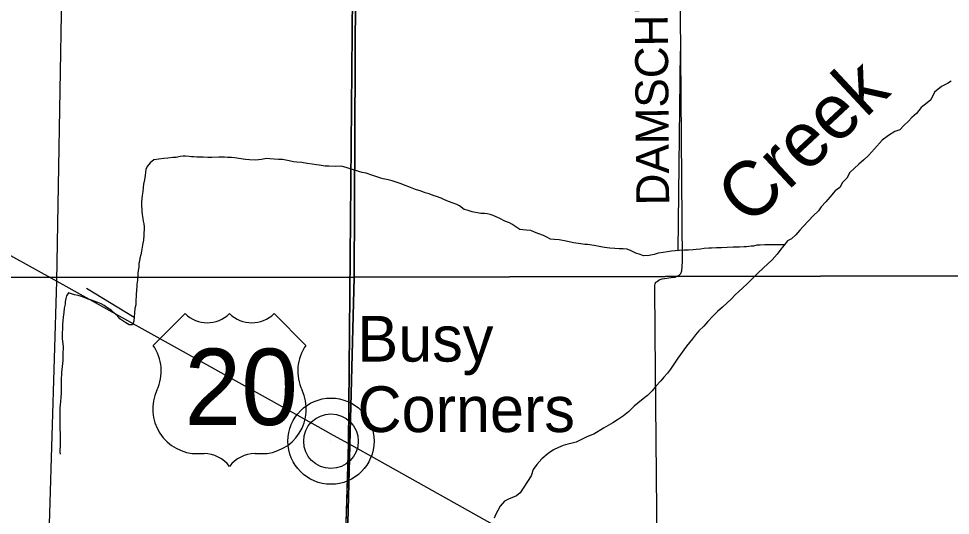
# Model space of a CAD drawing. Extents: x 1588073 to 2013523, y 1090242 to 1357120.
# Drawn here: x 1746125 to 1754621, y 1247940 to 1252468 of the extents above; entities that cross this region are included whole.
import ezdxf

# ---------------------------------------------------------------- set-up
doc = ezdxf.new("R2010")
doc.units = 0
for name, color, linetype in [('GM_X_County_Road', 7, 'Continuous'), ('GM_X_Minor_River', 7, 'Continuous'), ('GM_X_Minor_River_Text', 7, 'Continuous'), ('GM_X_Section', 7, 'Continuous'), ('GM_X_State_Route', 7, 'Continuous'), ('GM_X_Township', 7, 'Continuous'), ('GM_X_Township_Road', 7, 'Continuous'), ('GM_X_Township_Road_Text', 7, 'Continuous'), ('GM_X_Unincorporated', 7, 'Continuous'), ('GM_X_Unincorporated_Location', 7, 'Continuous'), ('GM_X_Unincorporated_Text', 7, 'Continuous'), ('GM_X_US_Location', 7, 'Continuous'), ('GM_X_US_Route', 7, 'Continuous'), ('GM_X_US_Shield', 7, 'Continuous')]:
    doc.layers.add(name, color=color, linetype=linetype)

msp = doc.modelspace()

# ---------------------------------------------------------------- linework, layer by layer
at = {"layer": 'GM_X_County_Road'}
msp.add_lwpolyline([(1748937.3, 1241959.6), (1748938.1, 1241985.2), (1749132.8, 1248594.3)], dxfattribs=at)
at = {"layer": 'GM_X_Minor_River'}
for p, q in [((1752138.2, 1250352.6), (1752159.5, 1252171.8)), ((1747178, 1249744.5), (1746743.1, 1250007.2))]:
    msp.add_line(p, q, dxfattribs=at)
for points in [[(1754628.6, 1251897), (1754594.3, 1251875.3), (1754540, 1251847.8), (1754477.4, 1251796.3), (1754442.7, 1251728.5), (1754408.4, 1251700.8), (1754353.9, 1251657.3), (1754313.3, 1251603.6), (1754270.9, 1251565.9), (1754234.5, 1251530.2), (1754196.1, 1251494.6), (1754159.7, 1251454.8), (1754115.4, 1251437.3), (1754057, 1251401.8), (1753998.5, 1251358.3), (1753929.7, 1251280.8), (1753873, 1251221.3), (1753830.6, 1251179.6), (1753786.1, 1251140), (1753743.7, 1251100.3), (1753705.3, 1251064.7), (1753676.7, 1251012.8), (1753636.3, 1250973.2), (1753611.8, 1250929.3), (1753571.4, 1250897.7), (1753520.8, 1250840.1), (1753484.4, 1250798.3), (1753443.8, 1250752.7), (1753419.5, 1250716.8), (1753370.9, 1250669.2), (1753328.4, 1250623.6), (1753279.9, 1250574), (1753247.5, 1250538.2), (1753213, 1250496.5), (1753172.6, 1250460.8), (1753136.4, 1250441.1), (1753106, 1250403.4), (1753075.6, 1250367.6), (1753041.1, 1250321.9), (1752994.5, 1250270.2), (1752954.1, 1250230.6), (1752915.7, 1250196.9), (1752863.1, 1250143.3), (1752816.6, 1250099.7), (1752772.1, 1250052), (1752729.6, 1250012.4), (1752693.3, 1249980.7)], [(1749056.5, 1251122.6), (1749018.5, 1251121), (1748954.5, 1251121.7), (1748918.5, 1251124), (1748864.5, 1251130.6), (1748840.5, 1251134.8), (1748800.6, 1251141.3), (1748754.6, 1251147.8), (1748706.6, 1251156.3), (1748662.7, 1251160.7), (1748632.7, 1251163.1), (1748590.7, 1251171.5), (1748530.8, 1251182.1), (1748494.8, 1251184.5), (1748414.8, 1251189.4), (1748384.8, 1251193.7), (1748338.7, 1251184.1), (1748284.6, 1251178.7), (1748230.6, 1251181.2), (1748192.6, 1251183.6), (1748094.6, 1251198.7), (1748064.7, 1251203), (1748030.6, 1251203.3), (1748000.7, 1251205.6), (1747976.6, 1251205.9), (1747950.6, 1251204.2), (1747886.5, 1251200.8), (1747850.5, 1251201.2), (1747808.5, 1251203.6), (1747748.5, 1251204.2), (1747722.5, 1251208.5), (1747700.5, 1251208.8), (1747678.5, 1251211), (1747646.5, 1251213.3), (1747624.5, 1251213.5), (1747596.4, 1251211.8), (1747560.3, 1251202.2), (1747532.3, 1251200.5), (1747486.2, 1251196.9), (1747450.1, 1251191.3), (1747357.9, 1251180.2), (1747325.6, 1251152.5), (1747297.3, 1251118.7), (1747285, 1251092.8), (1747282.7, 1251068.8), (1747278.4, 1251036.7), (1747272, 1250998.7), (1747263.6, 1250958.7), (1747259.3, 1250928.7), (1747256.9, 1250892.6), (1747250.5, 1250854.6), (1747248.2, 1250826.6), (1747245.9, 1250794.5), (1747245.4, 1250754.4), (1747247.2, 1250732.4), (1747249, 1250708.3), (1747252.7, 1250682.2), (1747256.3, 1250646.1), (1747260.1, 1250620), (1747265.8, 1250597.9), (1747269.5, 1250569.8), (1747269.2, 1250541.7), (1747267, 1250515.7), (1747266.8, 1250493.7), (1747262.3, 1250449.6), (1747258, 1250421.6), (1747251.6, 1250385.6), (1747245.2, 1250347.6), (1747238.9, 1250313.6), (1747230.5, 1250283.6), (1747226.3, 1250257.6), (1747222, 1250235.6), (1747219.7, 1250203.5), (1747215.4, 1250171.5), (1747213.1, 1250143.5), (1747208.5, 1250083.4), (1747204.1, 1250047.3), (1747201.9, 1250025.3), (1747199.5, 1249991.3), (1747195.1, 1249953.2), (1747194.4, 1249885.1), (1747192.1, 1249859.1), (1747185.8, 1249825.1), (1747174.6, 1249708.9), (1747164.2, 1249677), (1747132.2, 1249677.3), (1747102.4, 1249695.6), (1747076.5, 1249711.9), (1747048.7, 1249730.3), (1747028.9, 1249754.5), (1747005.1, 1249776.8), (1746967.5, 1249811.3), (1746929.7, 1249835.7), (1746903.9, 1249854), (1746876, 1249868.3), (1746848.1, 1249878.6), (1746814.2, 1249893), (1746788.3, 1249901.3), (1746760.3, 1249909.6), (1746696.6, 1249934.3), (1746666.6, 1249942.6)], [(1753107.7, 1250405.6), (1752927.9, 1250405.2), (1752885.8, 1250403.6), (1752855.8, 1250401.9), (1752825.7, 1250394.2), (1752803.6, 1250392.5), (1752761.6, 1250386.9), (1752739.5, 1250387.1), (1752699.5, 1250385.5), (1752639.4, 1250384.1), (1752585.4, 1250382.7), (1752533.3, 1250379.2), (1752489.3, 1250379.7), (1752441.2, 1250374.1), (1752417.2, 1250374.4), (1752377.1, 1250370.8), (1752343, 1250365.1), (1752303, 1250363.6), (1752276.9, 1250359.8), (1752232.9, 1250358.2), (1752192.8, 1250356.7), (1752148.8, 1250353.1), (1752112.7, 1250351.5), (1752078.7, 1250347.8), (1752042.6, 1250342.2), (1752002.5, 1250336.6), (1751956.4, 1250329), (1751920.2, 1250317.4), (1751874.1, 1250307.8), (1751824, 1250306.3), (1751792.1, 1250316.7), (1751752.3, 1250331.1), (1751710.4, 1250349.6), (1751672.6, 1250366), (1751636.6, 1250368.4), (1751600.5, 1250368.8), (1751562.5, 1250371.2), (1751516.5, 1250375.7), (1751466.6, 1250382.2), (1751418.6, 1250390.7), (1751372.7, 1250399.2), (1751310.7, 1250407.9), (1751288.7, 1250410.1), (1751250.8, 1250414.5), (1751184.8, 1250425.2), (1751118.9, 1250439.9), (1751053, 1250450.6), (1751007, 1250453.1), (1750975, 1250457.4), (1750941.2, 1250475.8), (1750911.3, 1250490.1), (1750869.4, 1250504.6), (1750827.6, 1250521.1), (1750795.7, 1250535.4), (1750753.7, 1250539.9), (1750721.7, 1250542.2), (1750693.7, 1250546.5), (1750659.9, 1250568.9), (1750622.2, 1250595.3), (1750600.3, 1250605.6), (1750558.4, 1250622.1), (1750512.6, 1250646.6), (1750484.7, 1250658.9), (1750452.9, 1250673.3), (1750423, 1250683.6), (1750397, 1250687.9), (1750373, 1250690.1), (1750339, 1250692.5), (1750261.1, 1250705.3), (1750223.2, 1250719.7), (1750187.3, 1250728.1), (1750143.6, 1250762.6), (1750119.7, 1250772.9), (1750087.8, 1250785.3), (1750043.9, 1250801.8), (1750002.1, 1250818.2), (1749978.2, 1250832.5), (1749936.3, 1250844.9), (1749904.4, 1250855.3), (1749868.5, 1250869.7), (1749830.6, 1250880.1), (1749794.7, 1250894.5), (1749744.8, 1250911.1), (1749699, 1250927.6), (1749635.2, 1250952.3), (1749613.3, 1250960.5), (1749557.4, 1250981.1), (1749529.5, 1250989.4), (1749495.6, 1250997.8), (1749449.6, 1251008.3), (1749427.7, 1251014.6), (1749399.8, 1251022.9), (1749345.9, 1251041.4), (1749294, 1251058), (1749256.1, 1251066.4), (1749228.2, 1251074.7), (1749198.2, 1251083.1), (1749146.4, 1251099.6), (1749110.5, 1251112), (1749078.5, 1251118.4), (1749056.5, 1251122.6)], [(1746666.6, 1249942.6), (1746634.7, 1249951), (1746606.8, 1249959.3), (1746580.8, 1249967.6), (1746560.5, 1249939.7), (1746554.3, 1249915.8), (1746550, 1249885.7), (1746547.7, 1249863.7), (1746541.4, 1249829.7), (1746536.9, 1249789.7), (1746530.5, 1249745.6), (1746528.2, 1249715.6), (1746525.8, 1249675.5), (1746523.4, 1249637.5), (1746521, 1249607.4), (1746520.8, 1249583.4), (1746522.4, 1249549.3), (1746526.2, 1249527.2), (1746527.9, 1249501.1), (1746529.7, 1249479.1), (1746529, 1249404.9), (1746526.7, 1249380.9), (1746526.4, 1249350.8), (1746515.2, 1249240.7), (1746515, 1249216.6), (1746512.7, 1249192.6), (1746511.7, 1249092.4), (1746511.3, 1249054.3), (1746508.9, 1249014.3), (1746506.5, 1248976.2), (1746504.2, 1248946.2), (1746501.9, 1248920.1), (1746500, 1248739.8), (1746503.3, 1248671.6), (1746502.5, 1248589.4), (1746501.8, 1248519.3), (1746503.5, 1248497.2)], [(1752693.3, 1249980.7), (1752659, 1249951), (1752622.5, 1249911.3), (1752584.1, 1249877.6), (1752541.7, 1249837.9), (1752497.3, 1249798.3), (1752454.8, 1249754.6), (1752408.2, 1249707), (1752371.8, 1249665.3), (1752327.3, 1249621.7), (1752296.9, 1249583.9), (1752270.5, 1249550.1), (1752242.1, 1249516.3), (1752215.8, 1249482.5), (1752191.4, 1249448.7), (1752160.9, 1249406.9), (1752136.6, 1249373.1), (1752067.5, 1249273.6), (1752041.1, 1249235.8), (1752006.7, 1249200), (1751980.3, 1249166.2), (1751935.8, 1249118.6), (1751901.3, 1249074.9), (1751858.9, 1249033.2), (1751820.5, 1249001.5), (1751772.1, 1248963.9), (1751737.8, 1248936.2), (1751687.2, 1248884.6), (1751638.8, 1248847.1), (1751586.3, 1248809.5), (1751544, 1248781.9), (1751501.8, 1248758.3), (1751457.5, 1248734.7), (1751368.8, 1248679.5), (1751326.7, 1248663.9), (1751292.5, 1248648.2), (1751246.2, 1248626.6), (1751208, 1248607), (1751171.9, 1248597.3), (1751133.7, 1248587.7), (1751091.6, 1248576.1), (1751047.4, 1248558.5), (1751001.1, 1248536.9), (1750954.7, 1248503.3), (1750896.2, 1248455.8), (1750849.6, 1248402.2), (1750815.1, 1248356.5), (1750797.1, 1248298.7)], [(1750797.1, 1248298.7), (1750696.8, 1248145.2), (1750664.5, 1248117.5), (1750628.3, 1248101.8), (1750592.2, 1248088.2), (1750553.9, 1248068.5), (1750515.5, 1248024.8), (1750493, 1247983), (1750474.6, 1247945.1), (1750462.3, 1247913.1)]]:
    msp.add_lwpolyline(points, dxfattribs=at)
at = {"layer": 'GM_X_Section'}
for points in [[(1743908.5, 1255388.1), (1749207.2, 1255358.6), (1749184.2, 1250111.8), (1743847.2, 1250107.6)], [(1749207.2, 1255358.6), (1754836.6, 1255376.1), (1754851.5, 1250122.9), (1749184.2, 1250111.8)], [(1743847.2, 1250107.6), (1749184.2, 1250111.8), (1749045.5, 1244692), (1743651.6, 1244580.3)], [(1749184.2, 1250111.8), (1754851.5, 1250122.9), (1754700.3, 1244653.1), (1749045.5, 1244692)]]:
    msp.add_lwpolyline(points, close=True, dxfattribs=at)
at = {"layer": 'GM_X_State_Route'}
msp.add_lwpolyline([(1749132.8, 1248594.3), (1749179.9, 1254041.7), (1749203, 1258015.3), (1749199.5, 1259643.7)], dxfattribs=at)
at = {"layer": 'GM_X_Township'}
for points in [[(1738897.5, 1260682), (1743909.5, 1260685.3), (1746424.3, 1260675.9), (1747879.2, 1260667.3), (1749206.8, 1260663.9), (1749198.5, 1260141.7), (1749198.5, 1260116.5), (1749203, 1258015.3), (1749179.9, 1254041.7), (1749132.8, 1248594.3), (1749049.4, 1246137.3)], [(1754797.2, 1260664.8), (1753720.2, 1260661.7), (1753605.7, 1260661.4), (1752840, 1260654.1), (1752150.2, 1260647), (1751719.7, 1260643.4), (1751597.5, 1260643.2), (1749206.8, 1260663.9), (1749198.5, 1260141.7), (1749198.5, 1260116.5), (1749203, 1258015.3), (1749179.9, 1254041.7), (1749132.8, 1248594.3), (1749049.4, 1246137.3)]]:
    msp.add_lwpolyline(points, dxfattribs=at)
at = {"layer": 'GM_X_Township_Road'}
for points in [[(1752096.5, 1250110.1), (1752110.9, 1250112.3), (1752130.4, 1250119.4), (1752147.3, 1250129.8), (1752163.6, 1250143.5), (1752172, 1250167.4), (1752177.4, 1250251.6), (1752148.9, 1254025.9), (1752155.7, 1257998.2), (1752150.1, 1260541)], [(1746471.8, 1250074.1), (1746518.7, 1252683.5), (1746548.6, 1254798.3)], [(1751954.3, 1247015.3), (1751927.9, 1249598), (1751927.3, 1250037.1), (1751928.8, 1250050.1), (1751936.1, 1250064.5), (1751946.4, 1250072.8), (1751966.2, 1250086.6), (1751991.9, 1250094.5), (1752095.4, 1250110), (1752096.5, 1250110.1)], [(1746230.5, 1241958.5), (1746230.8, 1241967.1), (1746325.6, 1245140.9), (1746471.8, 1250074.1)]]:
    msp.add_lwpolyline(points, dxfattribs=at)
at = {"layer": 'GM_X_Unincorporated'}
for radius in [392.8, 249]:
    msp.add_circle((1748972.9, 1248615.8), radius, dxfattribs=at)
at = {"layer": 'GM_X_Unincorporated_Location'}
msp.add_line((1748972.9, 1248615.8), (1748972.9, 1248615.8), dxfattribs=at)
at = {"layer": 'GM_X_US_Route'}
for points in [[(1735028, 1256328.9), (1737239.4, 1255105.1), (1739653.4, 1253802.4), (1740435, 1253387.3), (1743882, 1251508.5), (1746471.8, 1250074.1), (1748852.7, 1248750.1), (1748852.7, 1248750.1)], [(1748852.7, 1248750.1), (1748992.8, 1248672.2)], [(1748992.8, 1248672.2), (1749132.8, 1248594.3)], [(1749132.8, 1248594.3), (1749415, 1248436.4)], [(1749415, 1248436.4), (1751954.3, 1247015.3), (1754712.8, 1245495.6), (1756013.5, 1244772.3), (1758628.7, 1243303.4), (1759945.6, 1242581.8), (1761250, 1241834.4), (1763463.4, 1240552.9), (1763789.1, 1240364.4), (1764133.5, 1240165), (1764467.6, 1239971.6), (1764522, 1239940.1)]]:
    msp.add_lwpolyline(points, dxfattribs=at)
at = {"layer": 'GM_X_US_Shield'}
for p, q in [((1747642.1, 1249778.4), (1747352, 1249488.4)), ((1748744.2, 1249488.4), (1748454.2, 1249778.4)), ((1747758.1, 1248502.3), (1747816.1, 1248502.3)), ((1748280.2, 1248502.3), (1748338.2, 1248502.3))]:
    msp.add_line(p, q, dxfattribs=at)
for centre, radius, start, end in [((1747845.1, 1249985.6), 290, 225.573, 314.427), ((1748251.2, 1249985.6), 290, 225.573, 314.427), ((1747019.4, 1249255.5), 406.1, 334.54712, 35.00093), ((1749076.8, 1249255.5), 406.1, 144.99907, 205.45288), ((1747753.6, 1248908.3), 406.1, 154.83192, 270.63826), ((1748342.7, 1248908.3), 406.1, 269.36174, 25.16808), ((1747816.1, 1248212.2), 290, 36.8699, 90), ((1748280.2, 1248212.2), 290, 90, 143.1301)]:
    msp.add_arc(centre, radius, start, end, dxfattribs=at)

# ---------------------------------------------------------------- texts
at = {"layer": 'GM_X_Minor_River_Text'}
msp.add_text('Creek', height=500.32, rotation=43.04441, dxfattribs=at).set_placement((1752786.2, 1250565.7))
at = {"layer": 'GM_X_Township_Road_Text'}
msp.add_text('DAMSCHRODER', height=300, rotation=90.44842, dxfattribs=at).set_placement((1752057.3, 1250766.4))
at = {"layer": 'GM_X_Unincorporated_Text'}
for s, p in [('Busy', (1749214.1, 1249341.5)), ('Corners', (1749214.1, 1248699.1))]:
    msp.add_text(s, height=417, rotation=0.00001, dxfattribs=at).set_placement(p)
at = {"layer": 'GM_X_US_Location'}
for s in ['0', '/']:
    msp.add_text(s, height=1, dxfattribs=at).set_placement((1748047.8, 1249105.8))
msp.add_text('20', height=1, rotation=0.00001, dxfattribs=at).set_placement((1747841.3, 1248898.8))
at = {"layer": 'GM_X_US_Shield'}
msp.add_text('20', height=696.1, dxfattribs=at).set_placement((1747636.5, 1248763.3))

doc.saveas('drawing.dxf')
